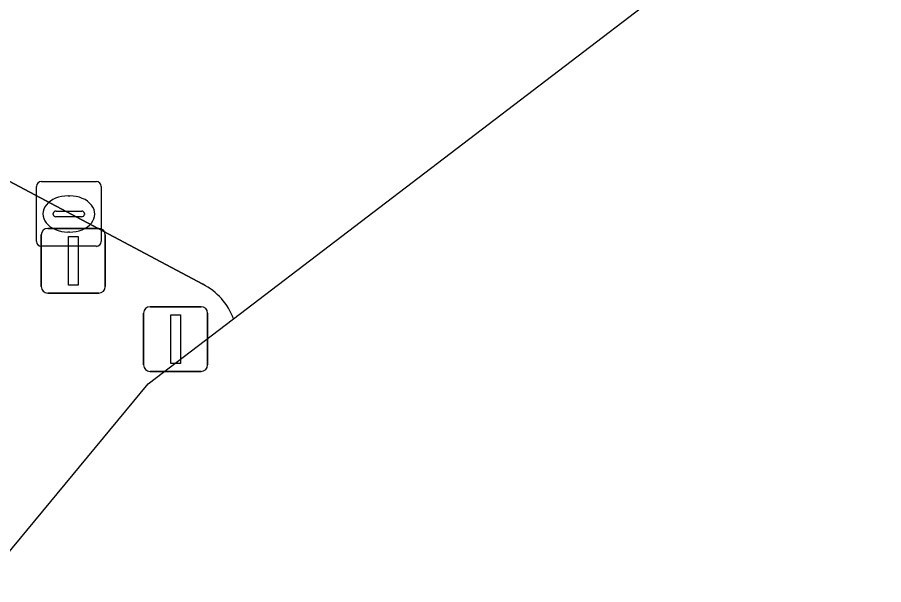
# Model space of a CAD drawing. Extents: x 159489 to 160304, y 383825 to 384531.
# Drawn here: x 160236.97 to 160250.37, y 383978.19 to 383986.96 of the extents above; entities that cross this region are included whole.
import ezdxf

# ---------------------------------------------------------------- set-up
doc = ezdxf.new("R2010")
doc.units = 0
for name, color, linetype in [('IMGEO_Afsluitpaal', 7, 'Continuous'), ('IMGEO_Kolk', 7, 'Continuous'), ('IMGEO_Rijbaan_lokaal_gesloten', 7, 'Continuous'), ('IMGEO_Verkeerseiland_groen', 7, 'Continuous')]:
    doc.layers.add(name, color=color, linetype=linetype)

msp = doc.modelspace()

# ---------------------------------------------------------------- linework, layer by layer
at = {"layer": 'IMGEO_Afsluitpaal'}
for p, q in [((160237.444, 383983.699), (160238.234, 383983.699)), ((160238.234, 383983.699), (160237.444, 383983.699)), ((160237.344, 383982.799), (160237.344, 383983.599)), ((160237.344, 383983.599), (160237.344, 383982.799)), ((160238.334, 383983.599), (160238.334, 383982.799)), ((160238.334, 383982.799), (160238.334, 383983.599)), ((160238.234, 383982.699), (160237.444, 383982.699)), ((160237.444, 383982.699), (160238.234, 383982.699)), ((160239.026, 383982.489), (160239.816, 383982.489)), ((160239.816, 383982.489), (160239.026, 383982.489)), ((160238.926, 383981.589), (160238.926, 383982.389)), ((160238.926, 383982.389), (160238.926, 383981.589)), ((160239.916, 383982.389), (160239.916, 383981.589)), ((160239.916, 383981.589), (160239.916, 383982.389)), ((160239.816, 383981.489), (160239.026, 383981.489)), ((160239.026, 383981.489), (160239.816, 383981.489))]:
    msp.add_line(p, q, dxfattribs=at)
for points in [[(160237.764, 383983.574), (160237.914, 383983.574), (160237.914, 383982.824), (160237.764, 383982.824), (160237.764, 383983.574)], [(160239.346, 383982.364), (160239.496, 383982.364), (160239.496, 383981.614), (160239.346, 383981.614), (160239.346, 383982.364)]]:
    msp.add_lwpolyline(points, dxfattribs=at)
for centre, start, end in [((160237.444, 383983.599), 90, 180), ((160237.444, 383983.599), 90, 180), ((160238.234, 383983.599), 0, 90), ((160238.234, 383983.599), 360, 90), ((160237.444, 383982.799), 180, 270), ((160237.444, 383982.799), 180, 270), ((160238.234, 383982.799), 270, 0), ((160238.234, 383982.799), 270, 0), ((160239.026, 383982.389), 90, 180), ((160239.026, 383982.389), 90, 180), ((160239.816, 383982.389), 0, 90), ((160239.816, 383982.389), 360, 90), ((160239.026, 383981.589), 180, 270), ((160239.026, 383981.589), 180, 270), ((160239.816, 383981.589), 270, 0), ((160239.816, 383981.589), 270, 0)]:
    msp.add_arc(centre, 0.1, start, end, dxfattribs=at)
at = {"layer": 'IMGEO_Kolk'}
for p, q in [((160237.271, 383983.496), (160237.271, 383984.348)), ((160237.346, 383984.422), (160238.198, 383984.422)), ((160238.272, 383984.348), (160238.272, 383983.496)), ((160237.759, 383984.202), (160237.784, 383984.202)), ((160237.573, 383983.965), (160237.971, 383983.965)), ((160237.53, 383983.916), (160237.53, 383983.928)), ((160237.968, 383983.879), (160237.57, 383983.879)), ((160238.014, 383983.928), (160238.014, 383983.916)), ((160237.782, 383983.642), (160237.757, 383983.642)), ((160238.198, 383983.422), (160237.346, 383983.422))]:
    msp.add_line(p, q, dxfattribs=at)
for points in [[(160237.271, 383983.496), (160237.271, 383984.348)], [(160237.346, 383984.422), (160238.198, 383984.422)], [(160238.272, 383984.348), (160238.272, 383983.496)], [(160238.198, 383983.422), (160237.346, 383983.422)]]:
    msp.add_lwpolyline(points, dxfattribs=at)
for centre, radius, start, end in [((160237.348, 383984.346), 0.0765, 91.552, 178.448), ((160237.348, 383984.346), 0.0765, 91.552, 178.448), ((160238.196, 383984.346), 0.0765, 1.552, 88.448), ((160238.196, 383984.346), 0.0765, 1.552, 88.448), ((160237.57, 383983.925), 0.0403, 85.8775, 175.7526), ((160237.975, 383983.927), 0.0386, 1.7309, 96.639), ((160237.567, 383983.915), 0.0366, 178.938, 274.7102), ((160237.971, 383983.922), 0.043, 264.8664, 352.4533), ((160237.348, 383983.498), 0.0765, 181.552, 268.448), ((160237.348, 383983.498), 0.0765, 181.552, 268.448), ((160238.196, 383983.498), 0.0765, 271.552, 358.448), ((160238.196, 383983.498), 0.0765, 271.552, 358.448)]:
    msp.add_arc(centre, radius, start, end, dxfattribs=at)
for centre, major_axis, ratio, start_param, end_param in [((160237.758, 383983.922), (-0.387, 0.002), 0.722429, 4.712389, 7.853982), ((160237.783, 383983.922), (-0.39, 0.002), 0.717154, 1.570796, 4.712389)]:
    msp.add_ellipse(centre, major_axis=major_axis, ratio=ratio, start_param=start_param, end_param=end_param, dxfattribs=at)
at = {"layer": 'IMGEO_Rijbaan_lokaal_gesloten'}
for points in [[(160241.746, 383990.01), (160241.377, 383989.643), (160239.083, 383990.812), (160238.742, 383990.984), (160238.645, 383991.036), (160235.839, 383992.526), (160233.21, 383990.207), (160230.445, 383987.768), (160233.358, 383986.22), (160233.628, 383986.092), (160234.11, 383985.848), (160236.354, 383984.673), (160236.678, 383984.516), (160239.842, 383982.836)], [(160240.317, 383982.302), (160250.367, 383989.97), (160248.157, 383990.925)]]:
    msp.add_lwpolyline(points, dxfattribs=at)
msp.add_arc((160239.396, 383981.961), 0.982, 20.3039, 63.0027, dxfattribs=at)
at = {"layer": 'IMGEO_Verkeerseiland_groen'}
for points in [[(160239.842, 383982.836), (160236.678, 383984.516)], [(160236.426, 383978.195), (160238.998, 383981.295), (160240.317, 383982.302)]]:
    msp.add_lwpolyline(points, dxfattribs=at)
msp.add_arc((160239.396, 383981.961), 0.982, 20.3039, 63.0027, dxfattribs=at)

doc.saveas('drawing.dxf')
